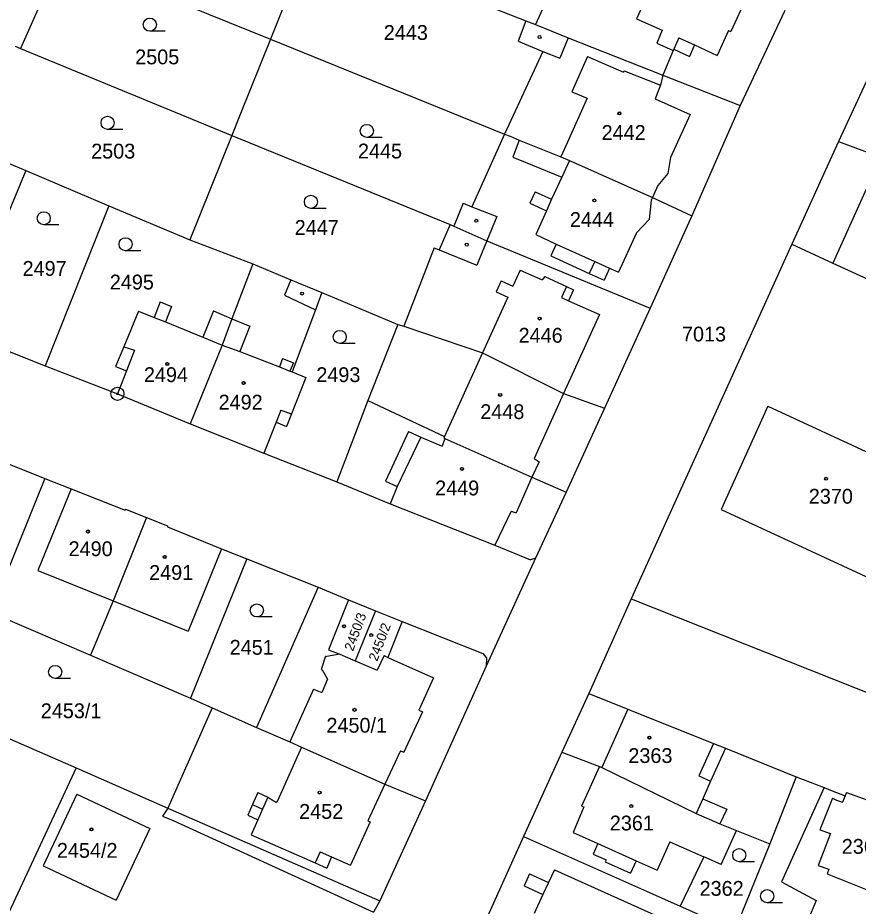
# Model space of a CAD drawing. Extents: x -593183 to -588034, y -1130415 to -1124994.
# Drawn here: x -590871.6 to -590775.2, y -1128322.5 to -1128220.6 of the extents above; entities that cross this region are included whole.
import ezdxf

# ---------------------------------------------------------------- set-up
doc = ezdxf.new("R2010")
doc.units = 0
for name, color, linetype in [('Vrstva 1', 7, 'Continuous'), ('Vrstva 18', 7, 'Continuous'), ('Vrstva 19', 7, 'Continuous'), ('Vrstva 24', 7, 'Continuous'), ('Vrstva 25', 7, 'Continuous'), ('Vrstva 4', 7, 'Continuous')]:
    doc.layers.add(name, color=color, linetype=linetype)

msp = doc.modelspace()

# ---------------------------------------------------------------- linework, layer by layer
at = {"layer": 'Vrstva 1'}
for p, q in [((-590806.73, -1128209.26), (-590812.17, -1128221.4)), ((-590837.86, -1128211.35), (-590842.6, -1128223.06)), ((-590837.86, -1128211.35), (-590813.28, -1128220.95)), ((-590866.51, -1128213.39), (-590871.27, -1128224.14)), ((-590866.51, -1128213.39), (-590842.6, -1128223.06)), ((-590783.58, -1128219.77), (-590788.71, -1128230.66)), ((-590813.28, -1128220.95), (-590814.18, -1128223.31)), ((-590813.28, -1128220.95), (-590812.17, -1128221.4)), ((-590812.17, -1128221.4), (-590808.45, -1128222.92)), ((-590842.6, -1128223.06), (-590846.05, -1128231.69)), ((-590842.6, -1128223.06), (-590815.74, -1128233.95)), ((-590814.18, -1128223.31), (-590811.35, -1128224.47)), ((-590808.45, -1128222.92), (-590797.57, -1128227.19)), ((-590871.89, -1128223.88), (-590871.27, -1128224.14)), ((-590871.27, -1128224.14), (-590847.02, -1128234.1)), ((-590811.35, -1128224.47), (-590815.74, -1128233.95)), ((-590772.5, -1128224.13), (-590777.44, -1128234.8)), ((-590797.57, -1128227.19), (-590788.71, -1128230.66)), ((-590788.71, -1128230.66), (-590794.24, -1128243.32)), ((-590846.05, -1128231.69), (-590847.02, -1128234.1)), ((-590847.02, -1128234.1), (-590851.85, -1128246.08)), ((-590847.02, -1128234.1), (-590821.97, -1128244.34)), ((-590815.74, -1128233.95), (-590819.47, -1128242.29)), ((-590815.74, -1128233.95), (-590815.09, -1128234.21)), ((-590815.09, -1128234.21), (-590814.04, -1128234.64)), ((-590814.04, -1128234.64), (-590809.26, -1128236.58)), ((-590777.44, -1128234.8), (-590782.76, -1128246.58)), ((-590777.44, -1128234.8), (-590766.64, -1128238.85)), ((-590809.26, -1128236.58), (-590808.3, -1128236.97)), ((-590872.83, -1128237.22), (-590870.67, -1128238.13)), ((-590808.3, -1128236.97), (-590798.76, -1128241.24)), ((-590870.67, -1128238.13), (-590873.48, -1128244.99)), ((-590870.67, -1128238.13), (-590861.12, -1128242.17)), ((-590820.48, -1128241.89), (-590821.55, -1128244.51)), ((-590820.48, -1128241.89), (-590819.47, -1128242.29)), ((-590798.76, -1128241.24), (-590794.24, -1128243.32)), ((-590861.12, -1128242.17), (-590868.43, -1128260.54)), ((-590861.12, -1128242.17), (-590851.85, -1128246.08)), ((-590794.24, -1128243.32), (-590799.04, -1128253.93)), ((-590821.97, -1128244.34), (-590823.22, -1128247.25)), ((-590821.97, -1128244.34), (-590821.55, -1128244.51)), ((-590821.55, -1128244.51), (-590817.77, -1128246.22)), ((-590851.85, -1128246.08), (-590844.6, -1128248.86)), ((-590823.82, -1128247), (-590827.29, -1128256.01)), ((-590823.82, -1128247), (-590823.22, -1128247.25)), ((-590817.77, -1128246.22), (-590799.04, -1128253.93)), ((-590782.76, -1128246.58), (-590801.2, -1128287.26)), ((-590782.76, -1128246.58), (-590778.07, -1128248.75)), ((-590844.6, -1128248.86), (-590847.03, -1128255.16)), ((-590844.6, -1128248.86), (-590840.26, -1128250.67)), ((-590778.07, -1128248.75), (-590765.61, -1128254.52)), ((-590840.26, -1128250.67), (-590836.71, -1128252.14)), ((-590836.71, -1128252.14), (-590837.44, -1128254.1)), ((-590836.71, -1128252.14), (-590827.96, -1128255.79)), ((-590855.23, -1128253.21), (-590855.95, -1128254.98)), ((-590855.23, -1128253.21), (-590853.93, -1128253.74)), ((-590857.72, -1128254.26), (-590859.4, -1128258.37)), ((-590857.72, -1128254.26), (-590855.95, -1128254.98)), ((-590853.93, -1128253.74), (-590854.65, -1128255.51)), ((-590849.13, -1128254.25), (-590850.36, -1128257.26)), ((-590849.13, -1128254.25), (-590847.03, -1128255.16)), ((-590837.44, -1128254.1), (-590840.11, -1128261.25)), ((-590799.04, -1128253.93), (-590804.28, -1128265.42)), ((-590847.03, -1128255.16), (-590848.12, -1128258.17)), ((-590854.65, -1128255.51), (-590850.36, -1128257.26)), ((-590827.96, -1128255.79), (-590831.43, -1128264.54)), ((-590827.96, -1128255.79), (-590827.29, -1128256.01)), ((-590827.29, -1128256.01), (-590818.26, -1128259.06)), ((-590875.74, -1128257.63), (-590868.43, -1128260.54)), ((-590859.4, -1128258.37), (-590860.38, -1128260.61)), ((-590848.12, -1128258.17), (-590851.79, -1128267.21)), ((-590818.26, -1128259.06), (-590808.96, -1128263.71)), ((-590868.43, -1128260.54), (-590860.15, -1128263.76)), ((-590860.38, -1128260.61), (-590859.09, -1128261.11)), ((-590859.09, -1128261.11), (-590860.15, -1128263.76)), ((-590840.11, -1128261.25), (-590838.54, -1128261.87)), ((-590838.54, -1128261.87), (-590840.19, -1128266.05)), ((-590860.15, -1128263.76), (-590851.79, -1128267.21)), ((-590808.96, -1128263.71), (-590804.28, -1128265.42)), ((-590831.43, -1128264.54), (-590834.98, -1128273.87)), ((-590831.43, -1128264.54), (-590822.63, -1128268.67)), ((-590804.28, -1128265.42), (-590808.65, -1128275.04)), ((-590785.52, -1128265.17), (-590790.87, -1128277.01)), ((-590785.52, -1128265.17), (-590765.99, -1128274.24)), ((-590840.19, -1128266.05), (-590840.76, -1128267.5)), ((-590851.79, -1128267.21), (-590843.35, -1128270.56)), ((-590841.93, -1128267.01), (-590843.35, -1128270.56)), ((-590841.93, -1128267.01), (-590840.76, -1128267.5)), ((-590822.63, -1128268.67), (-590822.69, -1128268.83)), ((-590822.69, -1128268.83), (-590822.58, -1128268.87)), ((-590822.58, -1128268.87), (-590812.61, -1128273.31)), ((-590843.35, -1128270.56), (-590834.98, -1128273.87)), ((-590874.64, -1128271.01), (-590868.49, -1128273.46)), ((-590868.49, -1128273.46), (-590874.68, -1128288.82)), ((-590868.49, -1128273.46), (-590865.46, -1128274.64)), ((-590812.61, -1128273.31), (-590808.65, -1128275.04)), ((-590865.46, -1128274.64), (-590859.26, -1128277.1)), ((-590834.98, -1128273.87), (-590828.86, -1128276.37)), ((-590808.65, -1128275.04), (-590812.19, -1128282.63)), ((-590828.86, -1128276.37), (-590816.83, -1128281.13)), ((-590859.21, -1128276.99), (-590859.26, -1128277.1)), ((-590859.21, -1128276.99), (-590856.8, -1128277.96)), ((-590790.87, -1128277.01), (-590771.46, -1128286.03)), ((-590856.8, -1128277.96), (-590860.65, -1128287.52)), ((-590856.8, -1128277.96), (-590854.39, -1128278.92)), ((-590854.39, -1128278.92), (-590854.42, -1128279.02)), ((-590854.42, -1128279.02), (-590848.21, -1128281.53)), ((-590848.21, -1128281.53), (-590845.3, -1128282.69)), ((-590816.83, -1128281.13), (-590812.75, -1128282.81)), ((-590845.3, -1128282.69), (-590851.78, -1128298.68)), ((-590845.3, -1128282.69), (-590837.12, -1128285.93)), ((-590812.19, -1128282.63), (-590817.84, -1128295.01)), ((-590812.19, -1128282.63), (-590812.75, -1128282.81)), ((-590837.12, -1128285.93), (-590844.19, -1128302.03)), ((-590837.12, -1128285.93), (-590833.63, -1128287.4)), ((-590860.65, -1128287.52), (-590863.23, -1128293.75)), ((-590833.63, -1128287.4), (-590835.94, -1128293.14)), ((-590833.63, -1128287.4), (-590830.55, -1128288.65)), ((-590801.2, -1128287.26), (-590806.07, -1128298.13)), ((-590801.2, -1128287.26), (-590749.08, -1128307.98)), ((-590874.68, -1128288.82), (-590863.23, -1128293.75)), ((-590830.55, -1128288.65), (-590832.87, -1128294.38)), ((-590830.55, -1128288.65), (-590827.48, -1128289.89)), ((-590827.48, -1128289.89), (-590829.13, -1128293.99)), ((-590827.48, -1128289.89), (-590818.23, -1128293.54)), ((-590863.23, -1128293.75), (-590851.78, -1128298.68)), ((-590835.94, -1128293.14), (-590834.63, -1128293.64)), ((-590834.63, -1128293.64), (-590832.87, -1128294.38)), ((-590829.56, -1128293.79), (-590830.34, -1128295.45)), ((-590829.56, -1128293.79), (-590829.13, -1128293.99)), ((-590818.23, -1128293.54), (-590817.81, -1128294.06)), ((-590832.87, -1128294.38), (-590830.34, -1128295.45)), ((-590817.84, -1128295.01), (-590824.82, -1128310.46)), ((-590817.81, -1128294.06), (-590817.84, -1128295.01)), ((-590851.78, -1128298.68), (-590849.26, -1128299.79)), ((-590806.07, -1128298.13), (-590809.16, -1128304.86)), ((-590806.07, -1128298.13), (-590801.59, -1128299.93)), ((-590849.26, -1128299.79), (-590854.37, -1128311.28)), ((-590849.26, -1128299.79), (-590844.19, -1128302.03)), ((-590801.59, -1128299.93), (-590791.75, -1128303.88)), ((-590879.33, -1128300.36), (-590864.89, -1128306.68)), ((-590844.19, -1128302.03), (-590840.38, -1128303.7)), ((-590840.38, -1128303.7), (-590839.02, -1128304.31)), ((-590791.75, -1128303.88), (-590790.4, -1128304.42)), ((-590839.02, -1128304.31), (-590829.45, -1128308.53)), ((-590809.16, -1128304.86), (-590813.56, -1128314.55)), ((-590809.16, -1128304.86), (-590804.83, -1128306.53)), ((-590790.4, -1128304.42), (-590782.27, -1128307.69)), ((-590864.89, -1128306.68), (-590879.43, -1128337.85)), ((-590864.89, -1128306.68), (-590854.37, -1128311.28)), ((-590804.83, -1128306.53), (-590804.59, -1128306.63)), ((-590804.59, -1128306.63), (-590793.75, -1128311.92)), ((-590782.27, -1128307.69), (-590785.3, -1128315.39)), ((-590782.27, -1128307.69), (-590779.07, -1128308.93)), ((-590829.45, -1128308.53), (-590824.82, -1128310.46)), ((-590779.07, -1128308.93), (-590783.95, -1128319.76)), ((-590779.07, -1128308.93), (-590778.13, -1128309.3)), ((-590778.13, -1128309.3), (-590776.66, -1128309.89)), ((-590864.81, -1128309.69), (-590868.67, -1128317.9)), ((-590864.81, -1128309.69), (-590856.44, -1128313.61)), ((-590776.51, -1128309.5), (-590776.66, -1128309.89)), ((-590776.51, -1128309.5), (-590773.63, -1128310.51)), ((-590854.37, -1128311.28), (-590854.96, -1128312.22)), ((-590824.82, -1128310.46), (-590830.06, -1128321.91)), ((-590854.96, -1128312.22), (-590853.75, -1128312.7)), ((-590793.75, -1128311.92), (-590791.04, -1128313.09)), ((-590853.75, -1128312.7), (-590830.77, -1128323.22)), ((-590791.04, -1128313.09), (-590789.13, -1128313.85)), ((-590856.44, -1128313.61), (-590860.3, -1128321.84)), ((-590790.89, -1128317.77), (-590789.13, -1128313.85)), ((-590789.13, -1128313.85), (-590785.3, -1128315.39)), ((-590813.56, -1128314.55), (-590818.46, -1128325.37)), ((-590813.56, -1128314.55), (-590799.45, -1128320.81)), ((-590785.3, -1128315.39), (-590789.33, -1128325.3)), ((-590792.87, -1128316.88), (-590795.6, -1128322.52)), ((-590790.89, -1128317.77), (-590792.87, -1128316.88)), ((-590868.67, -1128317.9), (-590860.3, -1128321.84)), ((-590783.95, -1128319.76), (-590779.99, -1128321.88)), ((-590799.45, -1128320.81), (-590795.6, -1128322.52)), ((-590830.06, -1128321.91), (-590830.77, -1128323.22)), ((-590795.6, -1128322.52), (-590792.3, -1128323.98)), ((-590779.99, -1128321.88), (-590780.75, -1128323.74))]:
    msp.add_line(p, q, dxfattribs=at)
at = {"layer": 'Vrstva 24'}
for radius in [0.75, 0.0903]:
    msp.add_circle((-590860.15, -1128263.76), radius, dxfattribs=at)
at = {"layer": 'Vrstva 25'}
for p, q in [((-590854.68, -1128222.15), (-590856.43, -1128222.15)), ((-590859.53, -1128233.41), (-590861.28, -1128233.41)), ((-590829.78, -1128234.34), (-590831.53, -1128234.34)), ((-590836.2, -1128242.48), (-590837.95, -1128242.48)), ((-590866.85, -1128244.36), (-590868.6, -1128244.36)), ((-590857.46, -1128247.34), (-590859.21, -1128247.34)), ((-590832.89, -1128257.98), (-590834.64, -1128257.98)), ((-590842.4, -1128289.36), (-590844.15, -1128289.36)), ((-590865.54, -1128296.41), (-590867.29, -1128296.41)), ((-590787.06, -1128317.44), (-590788.81, -1128317.44)), ((-590783.86, -1128322.14), (-590785.61, -1128322.14))]:
    msp.add_line(p, q, dxfattribs=at)
for centre, radius in [((-590856.43, -1128221.4), 0.75), ((-590811.72, -1128222.82), 0.175), ((-590802.55, -1128231.58), 0.175), ((-590802.55, -1128231.58), 0.15), ((-590861.28, -1128232.66), 0.75), ((-590831.53, -1128233.59), 0.75), ((-590837.95, -1128241.73), 0.75), ((-590805.42, -1128241.57), 0.175), ((-590805.42, -1128241.57), 0.15), ((-590868.6, -1128243.61), 0.75), ((-590818.98, -1128243.9), 0.175), ((-590859.21, -1128246.59), 0.75), ((-590820.07, -1128246.64), 0.175), ((-590838.96, -1128252.25), 0.175), ((-590811.72, -1128255.12), 0.175), ((-590811.72, -1128255.12), 0.15), ((-590834.64, -1128257.23), 0.75), ((-590854.43, -1128260.33), 0.175), ((-590854.43, -1128260.33), 0.15), ((-590845.67, -1128262.52), 0.175), ((-590845.67, -1128262.52), 0.15), ((-590816.24, -1128263.88), 0.175), ((-590816.24, -1128263.88), 0.15), ((-590820.62, -1128272.37), 0.175), ((-590820.62, -1128272.37), 0.15), ((-590778.84, -1128273.5), 0.175), ((-590778.84, -1128273.5), 0.15), ((-590863.53, -1128279.55), 0.175), ((-590863.53, -1128279.55), 0.15), ((-590854.72, -1128282.47), 0.175), ((-590854.72, -1128282.47), 0.15), ((-590844.15, -1128288.61), 0.75), ((-590834.15, -1128290.42), 0.175), ((-590834.15, -1128290.42), 0.15), ((-590831.03, -1128291.44), 0.175), ((-590831.03, -1128291.44), 0.15), ((-590867.29, -1128295.66), 0.75), ((-590832.95, -1128300.01), 0.175), ((-590832.95, -1128300.01), 0.15), ((-590799.12, -1128303.21), 0.175), ((-590799.12, -1128303.21), 0.15), ((-590836.96, -1128309.5), 0.175), ((-590836.96, -1128309.5), 0.15), ((-590801.2, -1128311.06), 0.175), ((-590801.2, -1128311.06), 0.15), ((-590863.13, -1128313.73), 0.175), ((-590863.13, -1128313.73), 0.15), ((-590788.81, -1128316.69), 0.75), ((-590785.61, -1128321.39), 0.75)]:
    msp.add_circle(centre, radius, dxfattribs=at)
at = {"layer": 'Vrstva 4'}
for p, q in [((-590787.79, -1128217.85), (-590789.77, -1128222.2)), ((-590799.75, -1128218.92), (-590800.59, -1128220.73)), ((-590800.59, -1128220.73), (-590797.67, -1128222.05)), ((-590797.67, -1128222.05), (-590798.25, -1128223.52)), ((-590790.04, -1128222.07), (-590791.34, -1128224.92)), ((-590790.04, -1128222.07), (-590789.77, -1128222.2)), ((-590808.45, -1128222.92), (-590809.41, -1128225.26)), ((-590798.25, -1128223.52), (-590796.39, -1128224.36)), ((-590795.73, -1128222.91), (-590796.33, -1128224.21)), ((-590795.73, -1128222.91), (-590793.93, -1128223.73)), ((-590811.35, -1128224.47), (-590809.41, -1128225.26)), ((-590796.39, -1128224.36), (-590797.57, -1128227.19)), ((-590796.33, -1128224.21), (-590796.39, -1128224.36)), ((-590796.33, -1128224.21), (-590794.53, -1128225.04)), ((-590793.93, -1128223.73), (-590794.53, -1128225.04)), ((-590793.93, -1128223.73), (-590791.34, -1128224.92)), ((-590806.2, -1128225.04), (-590808.03, -1128229.11)), ((-590806.2, -1128225.04), (-590802.08, -1128226.84)), ((-590802.01, -1128226.7), (-590802.08, -1128226.84)), ((-590802.01, -1128226.7), (-590797.84, -1128228.36)), ((-590797.57, -1128227.19), (-590797.84, -1128228.36)), ((-590797.84, -1128228.36), (-590798.44, -1128229.91)), ((-590808.03, -1128229.11), (-590806.26, -1128229.85)), ((-590806.26, -1128229.85), (-590808.5, -1128234.88)), ((-590798.44, -1128229.91), (-590794.45, -1128231.69)), ((-590794.45, -1128231.69), (-590796.7, -1128236.64)), ((-590814.04, -1128234.64), (-590814.8, -1128236.62)), ((-590808.5, -1128234.88), (-590809.26, -1128236.58)), ((-590814.8, -1128236.62), (-590813.38, -1128237.19)), ((-590796.7, -1128236.64), (-590797.02, -1128238.46)), ((-590813.38, -1128237.19), (-590809.17, -1128238.89)), ((-590808.3, -1128236.97), (-590809.17, -1128238.89)), ((-590809.17, -1128238.89), (-590810.33, -1128241.44)), ((-590797.02, -1128238.46), (-590798.14, -1128239.84)), ((-590798.14, -1128239.84), (-590798.76, -1128241.24)), ((-590773.85, -1128239.43), (-590778.07, -1128248.75)), ((-590812.24, -1128240.58), (-590812.83, -1128241.88)), ((-590812.24, -1128240.58), (-590810.33, -1128241.44)), ((-590812.83, -1128241.88), (-590810.92, -1128242.75)), ((-590810.33, -1128241.44), (-590810.92, -1128242.75)), ((-590798.9, -1128241.55), (-590799.14, -1128243.77)), ((-590798.76, -1128241.24), (-590798.9, -1128241.55)), ((-590819.47, -1128242.29), (-590816.62, -1128243.42)), ((-590810.92, -1128242.75), (-590812.16, -1128245.48)), ((-590816.62, -1128243.42), (-590817.77, -1128246.22)), ((-590799.14, -1128243.77), (-590800.6, -1128245.29)), ((-590812.16, -1128245.48), (-590809.82, -1128246.58)), ((-590800.6, -1128245.29), (-590802.68, -1128249.8)), ((-590817.77, -1128246.22), (-590818.93, -1128249)), ((-590809.82, -1128246.58), (-590810.44, -1128247.93)), ((-590809.82, -1128246.58), (-590805.37, -1128248.57)), ((-590823.22, -1128247.25), (-590818.93, -1128249)), ((-590810.44, -1128247.93), (-590806.01, -1128249.96)), ((-590805.37, -1128248.57), (-590806.01, -1128249.96)), ((-590805.37, -1128248.57), (-590803.69, -1128249.34)), ((-590813.95, -1128249.55), (-590814.79, -1128251.41)), ((-590813.95, -1128249.55), (-590811.41, -1128250.67)), ((-590806.01, -1128249.96), (-590804.32, -1128250.73)), ((-590803.69, -1128249.34), (-590804.32, -1128250.73)), ((-590803.69, -1128249.34), (-590802.68, -1128249.8)), ((-590840.26, -1128250.67), (-590840.97, -1128252.42)), ((-590816.14, -1128250.8), (-590816.71, -1128252.06)), ((-590816.14, -1128250.8), (-590814.79, -1128251.41)), ((-590811.13, -1128250.28), (-590811.41, -1128250.67)), ((-590811.13, -1128250.28), (-590808.64, -1128251.44)), ((-590816.71, -1128252.06), (-590815.36, -1128252.67)), ((-590808.64, -1128251.44), (-590809.21, -1128252.7)), ((-590808.64, -1128251.44), (-590807.82, -1128251.81)), ((-590807.82, -1128251.81), (-590808.39, -1128253.08)), ((-590840.97, -1128252.42), (-590837.44, -1128254.1)), ((-590815.36, -1128252.67), (-590818.26, -1128259.06)), ((-590809.21, -1128252.7), (-590808.39, -1128253.08)), ((-590808.39, -1128253.08), (-590804.84, -1128254.65)), ((-590855.95, -1128254.98), (-590854.65, -1128255.51)), ((-590847.03, -1128255.16), (-590844.96, -1128256)), ((-590804.84, -1128254.65), (-590808.96, -1128263.71)), ((-590844.96, -1128256), (-590846.1, -1128258.89)), ((-590850.36, -1128257.26), (-590848.12, -1128258.17)), ((-590859.4, -1128258.37), (-590858.18, -1128258.76)), ((-590848.12, -1128258.17), (-590846.1, -1128258.89)), ((-590858.18, -1128258.76), (-590859.09, -1128261.11)), ((-590846.1, -1128258.89), (-590841.57, -1128260.67)), ((-590818.26, -1128259.06), (-590822.63, -1128268.67)), ((-590841.19, -1128259.7), (-590841.57, -1128260.67)), ((-590841.19, -1128259.7), (-590839.96, -1128260.19)), ((-590839.96, -1128260.19), (-590840.35, -1128261.16)), ((-590841.57, -1128260.67), (-590840.35, -1128261.16)), ((-590840.35, -1128261.16), (-590840.11, -1128261.25)), ((-590808.96, -1128263.71), (-590812.35, -1128271.18)), ((-590841.39, -1128265.63), (-590841.93, -1128267.01)), ((-590841.39, -1128265.63), (-590840.19, -1128266.05)), ((-590826.77, -1128268.08), (-590829.4, -1128273.78)), ((-590826.77, -1128268.08), (-590825.34, -1128268.71)), ((-590825.34, -1128268.71), (-590828.07, -1128274.38)), ((-590825.34, -1128268.71), (-590822.91, -1128269.78)), ((-590822.63, -1128269.01), (-590822.91, -1128269.78)), ((-590822.58, -1128268.87), (-590822.63, -1128269.01)), ((-590811.75, -1128271.57), (-590812.61, -1128273.31)), ((-590812.35, -1128271.18), (-590811.75, -1128271.57)), ((-590812.61, -1128273.31), (-590814.42, -1128277.41)), ((-590865.46, -1128274.64), (-590869.26, -1128284.04)), ((-590829.4, -1128273.78), (-590828.07, -1128274.38)), ((-590828.07, -1128274.38), (-590828.86, -1128276.37)), ((-590814.97, -1128277.21), (-590816.83, -1128281.13)), ((-590814.97, -1128277.21), (-590814.42, -1128277.41)), ((-590848.21, -1128281.53), (-590852.04, -1128290.99)), ((-590869.26, -1128284.04), (-590860.65, -1128287.52)), ((-590860.65, -1128287.52), (-590852.04, -1128290.99)), ((-590836.26, -1128293.84), (-590836.78, -1128295.38)), ((-590836.26, -1128293.84), (-590836.12, -1128293.89)), ((-590834.63, -1128293.64), (-590836.12, -1128293.89)), ((-590829.13, -1128293.99), (-590823.88, -1128296.35)), ((-590836.78, -1128295.38), (-590836.64, -1128295.42)), ((-590836.64, -1128295.42), (-590836.03, -1128296.49)), ((-590836.03, -1128296.49), (-590836.67, -1128297.94)), ((-590823.88, -1128296.35), (-590825.56, -1128300.05)), ((-590837.64, -1128297.64), (-590840.38, -1128303.7)), ((-590837.64, -1128297.64), (-590836.71, -1128298.04)), ((-590836.67, -1128297.94), (-590836.71, -1128298.04)), ((-590825.56, -1128300.05), (-590825.16, -1128300.23)), ((-590801.59, -1128299.93), (-590804.59, -1128306.63)), ((-590825.16, -1128300.23), (-590827.3, -1128304.87)), ((-590791.75, -1128303.88), (-590793.43, -1128307.6)), ((-590839.02, -1128304.31), (-590841.76, -1128310.36)), ((-590827.67, -1128304.71), (-590829.45, -1128308.53)), ((-590827.67, -1128304.71), (-590827.3, -1128304.87)), ((-590790.4, -1128304.42), (-590792.11, -1128308.21)), ((-590804.83, -1128306.53), (-590806.9, -1128311.05)), ((-590793.43, -1128307.6), (-590792.11, -1128308.21)), ((-590792.11, -1128308.21), (-590792.99, -1128310.21)), ((-590829.45, -1128308.53), (-590831.42, -1128312.76)), ((-590844.04, -1128309.51), (-590844.66, -1128310.89)), ((-590844.04, -1128309.51), (-590842.89, -1128310.02)), ((-590842.89, -1128310.02), (-590843.51, -1128311.4)), ((-590842.89, -1128310.02), (-590841.88, -1128310.64)), ((-590841.76, -1128310.36), (-590841.88, -1128310.64)), ((-590792.99, -1128310.21), (-590793.75, -1128311.92)), ((-590792.99, -1128310.21), (-590790.23, -1128311.42)), ((-590778.1, -1128310.16), (-590779.58, -1128313.77)), ((-590778.1, -1128310.16), (-590777.64, -1128310.36)), ((-590777.64, -1128310.36), (-590776.95, -1128310.62)), ((-590776.66, -1128309.89), (-590776.95, -1128310.62)), ((-590854.37, -1128311.28), (-590830.06, -1128321.91)), ((-590844.66, -1128310.89), (-590845.2, -1128312.1)), ((-590844.66, -1128310.89), (-590843.51, -1128311.4)), ((-590806.63, -1128311.16), (-590807.88, -1128314.08)), ((-590806.9, -1128311.05), (-590806.63, -1128311.16)), ((-590845.2, -1128312.1), (-590844.05, -1128312.62)), ((-590843.51, -1128311.4), (-590844.05, -1128312.62)), ((-590790.23, -1128311.42), (-590791.04, -1128313.09)), ((-590844.05, -1128312.62), (-590844.82, -1128314.34)), ((-590831.16, -1128312.88), (-590833.41, -1128317.84)), ((-590831.42, -1128312.76), (-590831.16, -1128312.88)), ((-590844.82, -1128314.34), (-590837.47, -1128317.58)), ((-590807.88, -1128314.08), (-590805.02, -1128315.36)), ((-590778.33, -1128314.2), (-590779.76, -1128317.89)), ((-590779.58, -1128313.77), (-590778.33, -1128314.2)), ((-590805.02, -1128315.36), (-590805.56, -1128316.56)), ((-590805.02, -1128315.36), (-590800.63, -1128317.33)), ((-590796.76, -1128315.14), (-590798.23, -1128318.4)), ((-590796.76, -1128315.14), (-590792.87, -1128316.88)), ((-590836.9, -1128316.29), (-590837.47, -1128317.58)), ((-590836.9, -1128316.29), (-590835.57, -1128316.88)), ((-590835.57, -1128316.88), (-590836.14, -1128318.17)), ((-590835.57, -1128316.88), (-590833.41, -1128317.84)), ((-590805.56, -1128316.56), (-590804.08, -1128317.23)), ((-590804.08, -1128317.23), (-590804.19, -1128317.47)), ((-590804.19, -1128317.47), (-590801.28, -1128318.77)), ((-590800.63, -1128317.33), (-590801.28, -1128318.77)), ((-590800.63, -1128317.33), (-590798.23, -1128318.4)), ((-590837.47, -1128317.58), (-590836.14, -1128318.17)), ((-590810.02, -1128318.37), (-590810.7, -1128319.82)), ((-590810.02, -1128318.37), (-590797.41, -1128324.04)), ((-590779.76, -1128317.89), (-590778.53, -1128318.3)), ((-590778.53, -1128318.3), (-590778.74, -1128318.81)), ((-590812.86, -1128318.82), (-590813.5, -1128320.19)), ((-590812.86, -1128318.82), (-590810.7, -1128319.82)), ((-590778.74, -1128318.81), (-590771.7, -1128321.66)), ((-590813.5, -1128320.19), (-590811.33, -1128321.2)), ((-590810.7, -1128319.82), (-590811.33, -1128321.2)), ((-590811.33, -1128321.2), (-590812.35, -1128323.38))]:
    msp.add_line(p, q, dxfattribs=at)

# ---------------------------------------------------------------- texts
at = {"layer": 'Vrstva 18'}
for s, p in [('2443', (-590829.59, -1128223.15)), ('2505', (-590858.11, -1128225.95)), ('2503', (-590863.16, -1128236.76)), ('2445', (-590832.55, -1128236.75)), ('2447', (-590839.81, -1128245.52)), ('2497', (-590871.03, -1128250.22)), ('2495', (-590861.02, -1128251.78)), ('7013', (-590795.38, -1128257.75)), ('2493', (-590837.33, -1128262.41)), ('2451', (-590847.27, -1128293.69)), ('2453/1', (-590868.94, -1128300.97)), ('2362', (-590793.36, -1128321.35))]:
    msp.add_text(s, height=1.7, dxfattribs=at).set_placement(p)
at = {"layer": 'Vrstva 19'}
for s, p in [('2442', (-590804.6, -1128234.62)), ('2444', (-590808.24, -1128244.61)), ('2446', (-590814.12, -1128257.89)), ('2494', (-590857.11, -1128262.41)), ('2492', (-590848.54, -1128265.56)), ('2448', (-590818.52, -1128266.65)), ('2449', (-590823.7, -1128275.41)), ('2370', (-590780.83, -1128276.36)), ('2490', (-590865.75, -1128282.38)), ('2491', (-590856.51, -1128285.11)), ('2450/1', (-590836.17, -1128302.63)), ('2363', (-590801.53, -1128306.11)), ('2452', (-590839.3, -1128312.52)), ('2361', (-590803.66, -1128313.85)), ('2454/2', (-590867.09, -1128316.99)), ('2364', (-590777.05, -1128316.53))]:
    msp.add_text(s, height=1.7, dxfattribs=at).set_placement(p)
for s, rotation, p in [('2450/3', 69.7751, (-590833.12, -1128293.35)), ('2450/2', 69.2539, (-590830.35, -1128294.52))]:
    msp.add_text(s, height=1.1, rotation=rotation, dxfattribs=at).set_placement(p)

doc.saveas('drawing.dxf')
